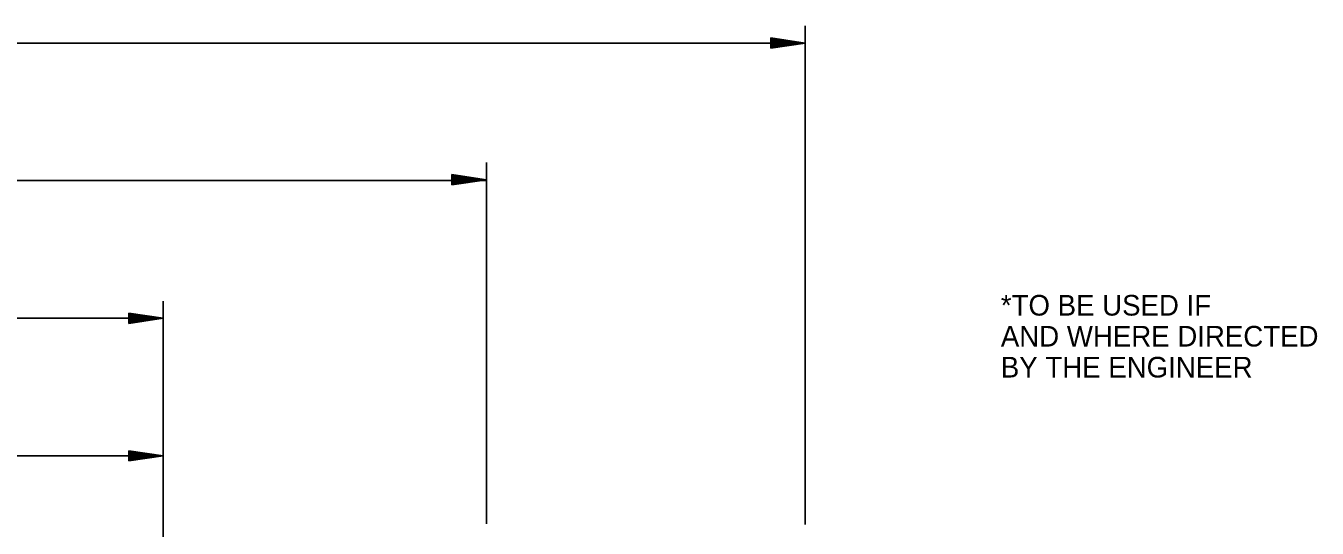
# Model space of a CAD drawing. Extents: x 2263886 to 2266026, y -3122850 to -3121850.
# Drawn here: x 2265509.57 to 2265547.08, y -3122267.57 to -3122252.96 of the extents above; entities that cross this region are included whole.
import ezdxf

# ---------------------------------------------------------------- set-up
doc = ezdxf.new("R2010")
doc.units = 0
doc.layers.add('R_Border Prem', color=7, linetype='Continuous')

msp = doc.modelspace()

# ---------------------------------------------------------------- linework, layer by layer
at = {"layer": 'R_Border Prem'}
for p, q in [((2265532.212, -3122252.962), (2265532.212, -3122267.462)), ((2265531.212, -3122253.312), (2265532.212, -3122253.462)), ((2265531.212, -3122253.312), (2265531.212, -3122253.612)), ((2265531.212, -3122253.337), (2265532.045, -3122253.462)), ((2265531.212, -3122253.363), (2265531.873, -3122253.462)), ((2265472.924, -3122253.462), (2265532.212, -3122253.462)), ((2265531.212, -3122253.388), (2265531.707, -3122253.462)), ((2265531.212, -3122253.414), (2265531.537, -3122253.462)), ((2265531.212, -3122253.439), (2265531.37, -3122253.462)), ((2265531.212, -3122253.612), (2265532.212, -3122253.462)), ((2265531.212, -3122253.511), (2265531.537, -3122253.462)), ((2265531.212, -3122253.562), (2265531.873, -3122253.462)), ((2265531.212, -3122253.587), (2265532.045, -3122253.462)), ((2265531.212, -3122253.537), (2265531.707, -3122253.462)), ((2265531.212, -3122253.486), (2265531.37, -3122253.462)), ((2265522.948, -3122256.937), (2265522.948, -3122267.437)), ((2265482.188, -3122257.462), (2265522.948, -3122257.462)), ((2265521.948, -3122257.287), (2265522.948, -3122257.437)), ((2265521.948, -3122257.287), (2265521.948, -3122257.587)), ((2265521.948, -3122257.312), (2265522.781, -3122257.437)), ((2265521.948, -3122257.338), (2265522.609, -3122257.437)), ((2265521.948, -3122257.363), (2265522.443, -3122257.437)), ((2265521.948, -3122257.389), (2265522.273, -3122257.437)), ((2265521.948, -3122257.414), (2265522.106, -3122257.437)), ((2265521.948, -3122257.587), (2265522.948, -3122257.437)), ((2265521.948, -3122257.486), (2265522.273, -3122257.437)), ((2265521.948, -3122257.537), (2265522.609, -3122257.437)), ((2265521.948, -3122257.562), (2265522.781, -3122257.437)), ((2265521.948, -3122257.512), (2265522.443, -3122257.437)), ((2265521.948, -3122257.461), (2265522.106, -3122257.437)), ((2265513.565, -3122260.962), (2265513.565, -3122278.683)), ((2265491.571, -3122261.462), (2265513.565, -3122261.462)), ((2265512.565, -3122261.312), (2265513.565, -3122261.462)), ((2265512.565, -3122261.612), (2265512.565, -3122261.312)), ((2265512.565, -3122261.337), (2265513.398, -3122261.462)), ((2265512.565, -3122261.363), (2265513.226, -3122261.462)), ((2265512.565, -3122261.388), (2265513.059, -3122261.462)), ((2265512.565, -3122261.413), (2265512.89, -3122261.462)), ((2265512.565, -3122261.439), (2265512.723, -3122261.462)), ((2265512.565, -3122261.612), (2265513.565, -3122261.462)), ((2265512.565, -3122261.511), (2265512.89, -3122261.462)), ((2265512.565, -3122261.562), (2265513.226, -3122261.462)), ((2265512.565, -3122261.587), (2265513.398, -3122261.462)), ((2265512.565, -3122261.537), (2265513.059, -3122261.462)), ((2265512.565, -3122261.486), (2265512.723, -3122261.462)), ((2265512.565, -3122265.312), (2265513.565, -3122265.462)), ((2265512.565, -3122265.612), (2265512.565, -3122265.312)), ((2265512.565, -3122265.337), (2265513.398, -3122265.462)), ((2265512.565, -3122265.363), (2265513.226, -3122265.462)), ((2265491.571, -3122265.462), (2265513.565, -3122265.462)), ((2265512.565, -3122265.388), (2265513.059, -3122265.462)), ((2265512.565, -3122265.413), (2265512.89, -3122265.462)), ((2265512.565, -3122265.439), (2265512.723, -3122265.462)), ((2265512.565, -3122265.612), (2265513.565, -3122265.462)), ((2265512.565, -3122265.511), (2265512.89, -3122265.462)), ((2265512.565, -3122265.562), (2265513.226, -3122265.462)), ((2265512.565, -3122265.587), (2265513.398, -3122265.462)), ((2265512.565, -3122265.537), (2265513.059, -3122265.462)), ((2265512.565, -3122265.486), (2265512.723, -3122265.462))]:
    msp.add_line(p, q, dxfattribs=at)

# ---------------------------------------------------------------- texts
for s, p in [('*TO BE USED IF', (2265537.893, -3122261.385)), ('AND WHERE DIRECTED', (2265537.893, -3122262.285)), ('BY THE ENGINEER', (2265537.893, -3122263.185))]:
    msp.add_text(s, height=0.6, dxfattribs=at).set_placement(p)

doc.saveas('drawing.dxf')
